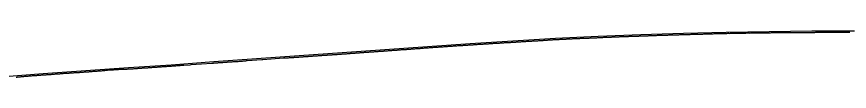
# Model space of a CAD drawing. Extents: x -3793 to 50787, y -1075 to 6138.
# Drawn here: x 25408 to 26383, y -424 to -370 of the extents above; entities that cross this region are included whole.
import ezdxf

# ---------------------------------------------------------------- set-up
doc = ezdxf.new("R2010")
doc.units = 0
doc.layers.add('RD_DDB_Profile_EX', color=7, linetype='Continuous')
doc.layers.add('RD_DDB_Profile_PR', color=7, linetype='Continuous')

msp = doc.modelspace()

# ---------------------------------------------------------------- linework, layer by layer
at = {"layer": 'RD_DDB_Profile_EX'}
for points in [[(26020.895061, -381.44196), (26021.888751, -381.391915), (26022.89029, -381.33867), (26023.892193, -381.289355), (26024.885158, -381.151535), (26025.887061, -381.098165), (26026.893085, -381.047415), (26027.894986, -380.90637), (26028.888317, -380.856465), (26029.89022, -380.80723), (26030.892122, -380.712155), (26031.889943, -380.660505), (26032.891108, -380.56122), (26033.893009, -380.51201), (26034.886717, -380.45781), (26035.888247, -380.40872), (26036.890149, -380.359485), (26037.896166, -380.26287), (26038.889878, -380.212825), (26039.891033, -380.209345), (26040.892933, -380.160115), (26041.886652, -380.155855), (26042.888176, -380.10251), (26043.894189, -380.005975), (26044.887908, -380.001715), (26045.889813, -379.906685), (26046.890957, -379.85736), (26047.884682, -379.81157), (26048.886587, -379.80807), (26049.892213, -379.75744), (26050.894113, -379.70819), (26051.887843, -379.653875), (26052.889747, -379.604605), (26053.891652, -379.50534), (26054.884617, -379.500915), (26055.890236, -379.446025), (26056.892136, -379.355345), (26057.885873, -379.305305), (26058.887778, -379.25604), (26059.889682, -379.256775), (26060.887516, -379.205245), (26061.888648, -379.15158), (26062.89016, -379.15243), (26063.89206, -379.09877), (26064.885808, -379.003105), (26065.887712, -378.958215), (26066.893709, -378.948715), (26067.887456, -378.84868), (26068.888577, -378.849305), (26069.890083, -378.800135), (26070.883838, -378.754515), (26071.885742, -378.70523), (26072.891736, -378.650085), (26073.893638, -378.641915), (26074.887396, -378.59188), (26075.889302, -378.542535), (26076.890007, -378.493255), (26077.883772, -378.49322), (26078.889762, -378.438095), (26079.891665, -378.34321), (26080.88543, -378.293175), (26081.887336, -378.248325), (26082.888435, -378.198935), (26083.882207, -378.1989), (26084.884113, -378.195045), (26085.885206, -378.145635), (26086.887518, -378.09616), (26087.889423, -378.046815), (26088.890504, -377.992795), (26089.884292, -377.992765), (26090.886197, -377.89803), (26091.887688, -377.80776), (26092.88959, -377.803795), (26093.891493, -377.749795), (26094.893395, -377.70045), (26095.886782, -377.70021), (26096.888687, -377.650865), (26097.890591, -377.60152), (26098.887583, -377.55342), (26099.889486, -377.4637), (26100.883743, -377.413525), (26101.884787, -377.41414), (26102.886692, -377.369685), (26103.888596, -377.31553), (26104.890066, -377.27088), (26105.891968, -377.226495), (26106.88581, -377.176465), (26107.886836, -377.172195), (26108.889182, -377.122755), (26109.891086, -377.07347), (26110.892101, -377.0241), (26111.894002, -376.97981), (26112.88786, -376.939765), (26113.885283, -376.89687), (26114.887187, -376.892595), (26115.889092, -376.84846), (26116.890083, -376.79405), (26117.884419, -376.783645), (26118.886325, -376.69462), (26119.887312, -376.6953), (26120.889215, -376.690915)], [(26120.889215, -376.690915), (26121.891117, -376.646845), (26122.892558, -376.597345), (26123.886452, -376.586935), (26124.888356, -376.49809), (26125.889325, -376.49877), (26126.891698, -376.45461), (26127.8936, -376.410665), (26128.89054, -376.402335), (26129.884457, -376.312955), (26130.886841, -376.302895), (26131.887789, -376.29821), (26132.889692, -376.24896), (26133.891594, -376.205105), (26134.88456, -376.204985), (26135.886948, -376.15557), (26136.888853, -376.10634), (26137.889783, -376.05701), (26138.891684, -376.00778), (26139.894077, -376.00836), (26140.887043, -375.95824), (26141.888946, -375.959005), (26142.890848, -375.909775), (26143.887766, -375.86195), (26144.890169, -375.81253), (26145.892072, -375.813295), (26146.885037, -375.763175), (26147.88694, -375.71394), (26148.88935, -375.67016), (26149.890242, -375.62084), (26150.892143, -375.571625), (26151.886124, -375.565925), (26152.887009, -375.522285), (26153.889423, -375.522875), (26154.891326, -375.473655), (26155.892201, -375.468585), (26156.8941, -375.41935), (26157.888615, -375.3249), (26158.885516, -375.32711), (26159.887418, -375.28374), (26160.889321, -375.272815), (26162.159895, -375.267145), (26163.161037, -375.217785), (26164.163715, -375.12423), (26165.047318, -375.1249), (26166.167528, -375.113585), (26167.050489, -375.070165), (26168.163123, -375.019945), (26169.045853, -375.020595), (26170.16693, -374.971125), (26171.168498, -374.915575), (26172.167425, -374.873735), (26173.048102, -374.87438), (26174.163482, -374.82396), (26175.164587, -374.76852), (26176.167277, -374.775125), (26177.168374, -374.769655), (26178.171065, -374.71406), (26179.172154, -374.714655), (26180.051102, -374.67141), (26181.16776, -374.61505), (26182.170454, -374.609395), (26183.044829, -374.611285), (26184.170932, -374.56176), (26185.047976, -374.562345), (26186.174699, -374.550295), (26187.043368, -374.55021), (26188.170314, -374.500655), (26189.046511, -374.45749), (26190.174075, -374.407945), (26191.04965, -374.36483), (26192.05095, -374.315215), (26193.17122, -374.265005), (26194.170639, -374.27315), (26195.171678, -374.21734), (26196.174388, -374.217815), (26197.175419, -374.174805), (26198.048557, -374.13184), (26199.171045, -374.09945), (26200.173757, -374.049885), (26201.174781, -374.043935), (26202.177494, -374.020265), (26203.049525, -374.02084), (26204.181223, -373.99526), (26205.044939, -373.95169), (26206.176855, -373.895585), (26207.04806, -373.939555), (26208.17577, -373.914265), (26209.04751, -373.82784), (26210.048794, -373.79562), (26211.046959, -373.794495), (26212.048246, -373.751315), (26213.042974, -373.74465), (26214.177824, -373.693935), (26215.178841, -373.644425), (26216.043109, -373.600825), (26217.177762, -373.55654), (26218.172366, -373.54991), (26219.044993, -373.55043), (26220.049725, -373.499785), (26221.17302, -373.456305)], [(26221.17302, -373.456305), (26222.045678, -373.456845), (26223.179558, -373.443365), (26224.173673, -373.349805), (26225.046363, -373.35033), (26226.173302, -373.392815), (26227.174327, -373.33687), (26228.047048, -373.29382), (26229.173957, -373.24919), (26230.17618, -373.25624), (26231.048878, -373.25678), (26232.175808, -373.26851), (26233.176834, -373.16263), (26234.170949, -373.199735), (26235.176463, -373.19275), (26236.178687, -373.14978), (26237.172802, -373.15622), (26238.177118, -373.099125), (26239.179341, -373.04973), (26240.173455, -372.99328), (26241.0462, -372.99379), (26242.173081, -373.012005), (26243.174109, -372.968995), (26244.046885, -372.969575), (26245.173736, -372.949105), (26246.175962, -372.930385), (26247.178189, -372.92447), (26248.171104, -372.874385), (26249.17333, -372.874915), (26250.175557, -372.875445), (26251.177783, -372.862935), (26252.171912, -372.76945), (26253.172924, -372.769885), (26254.175151, -372.763835), (26255.177377, -372.714325), (26256.179106, -372.71496), (26257.17325, -372.714955), (26258.174246, -372.71537), (26259.176471, -372.76586), (26260.181972, -372.76541), (26261.184195, -372.652625), (26262.178346, -372.602625), (26263.180573, -372.59642), (26264.181558, -372.596785), (26265.183781, -372.590525), (26266.178446, -372.620345), (26267.179426, -372.58405), (26268.181652, -372.53444), (26269.183877, -372.49157), (26270.184843, -372.49192), (26271.179526, -372.491795), (26272.181753, -372.528665), (26273.182715, -372.485765), (26274.184938, -372.47254), (26275.050365, -372.472845), (26276.180592, -372.46591), (26277.182816, -372.47308), (26278.18504, -372.423435), (26279.049474, -372.38061), (26280.180699, -372.373625), (26281.182925, -372.417085), (26282.18515, -372.36742), (26283.186087, -372.367695), (26284.049198, -372.324925), (26285.18304, -372.2818), (26286.183973, -372.29602), (26287.186196, -372.289455), (26288.188948, -372.289725), (26289.189869, -372.254055), (26290.184088, -372.23305), (26291.186313, -372.18342), (26292.047447, -372.18374), (26293.189983, -372.183985), (26294.184211, -372.18399), (26295.044749, -372.141375), (26296.190591, -372.126915), (26297.18535, -372.08385), (26298.186262, -372.09122), (26299.188485, -372.04869), (26300.182718, -372.005775), (26301.046663, -372.048265), (26302.189626, -372.05561), (26303.183858, -372.055615), (26304.043966, -372.05598), (26305.190232, -372.005585), (26306.184997, -372.04839), (26307.185905, -372.055815), (26308.188128, -372.063345), (26309.182365, -372.07045), (26310.045878, -372.11288), (26311.189268, -372.06318), (26312.191491, -372.063625), (26313.184407, -372.020665), (26314.043757, -372.021065), (26315.192632, -372.020565), (26316.185548, -372.027595), (26317.18777, -372.028085), (26318.189993, -371.98571), (26319.041117, -371.985645), (26320.188911, -371.99944), (26321.191134, -371.96412)], [(26321.191134, -371.96412), (26322.185378, -371.97126), (26323.186273, -371.964495), (26324.044804, -371.96488), (26325.185979, -371.928365), (26326.044859, -371.928785), (26327.189636, -371.90045), (26328.191859, -371.900855), (26329.186112, -371.90086), (26330.190236, -371.85759), (26331.192457, -371.90802), (26332.187251, -371.90071), (26333.188138, -371.858245), (26334.045851, -371.85861), (26335.18785, -371.850685), (26336.190075, -371.8939), (26337.190957, -371.894225), (26338.185215, -371.83702), (26339.042555, -371.837335), (26340.192098, -371.836875), (26341.186355, -371.83688), (26342.18858, -371.83725), (26343.190805, -371.802105), (26344.04751, -371.802455), (26345.189175, -371.80168), (26346.191945, -371.75919), (26347.19282, -371.8168), (26348.187085, -371.816805), (26349.18931, -371.75998), (26350.194762, -371.74509), (26351.187678, -371.70228), (26352.19045, -371.70256), (26353.192675, -371.71025), (26354.040991, -371.75291), (26355.191042, -371.75254), (26356.193265, -371.767515), (26357.187537, -371.7748), (26358.188404, -371.76789), (26359.043977, -371.768275), (26360.19663, -371.767795), (26361.189545, -371.710435), (26362.191769, -371.71086), (26363.193992, -371.66862), (26364.188272, -371.66863), (26365.192357, -371.725465), (26366.194579, -371.76127), (26367.188859, -371.703945), (26368.191085, -371.769055), (26369.192754, -371.71965), (26370.190258, -371.71147), (26371.192484, -371.74718), (26372.194711, -371.74757), (26373.196379, -371.705495), (26374.190672, -371.7055), (26375.196111, -371.732975), (26376.19778, -371.733445), (26377.192075, -371.740865), (26378.194304, -371.691235), (26379.195972, -371.73427), (26380.193478, -371.77619), (26381.194322, -371.761585), (26382.195986, -371.76198), (26383.190291, -371.761985)], [(25820.907104, -394.88346), (25821.900535, -394.780795), (25822.906695, -394.73011), (25823.908365, -394.680625), (25824.901795, -394.630565), (25825.903465, -394.57846), (25826.905366, -394.48169), (25827.902824, -394.430225), (25828.904725, -394.330845), (25829.906393, -394.27873), (25830.899828, -394.22605), (25831.901258, -394.129235), (25832.907654, -394.078505), (25833.901087, -393.97845), (25834.902756, -393.884205), (25835.904657, -393.83219), (25836.89786, -393.77673), (25837.904016, -393.726095), (25838.905682, -393.58185), (25839.89912, -393.526515), (25840.900547, -393.477055), (25841.902687, -393.382915), (25842.900379, -393.328935), (25843.902046, -393.23472), (25844.903947, -393.18802), (25845.90561, -393.04124), (25846.903306, -392.98976), (25847.904971, -392.940315), (25848.906871, -392.84099), (25849.899837, -392.790885), (25850.901978, -392.74417), (25851.908132, -392.646075), (25852.901337, -392.59322), (25853.903238, -392.54391), (25854.904899, -392.44448), (25855.898347, -392.391715), (25856.90402, -392.290935), (25857.90616, -392.146915), (25858.899126, -392.144115), (25859.901269, -392.04743), (25860.90317, -392.000865), (25861.900628, -391.949135), (25862.902529, -391.899865), (25863.904189, -391.80046), (25864.897639, -391.700395), (25865.899054, -391.60108), (25866.905449, -391.5029), (25867.898415, -391.450075), (25868.900559, -391.40344), (25869.90246, -391.30693), (25870.899918, -391.25511), (25871.901819, -391.15588), (25872.903478, -391.059235), (25873.896931, -391.009165), (25874.898343, -390.957155), (25875.904739, -390.900775), (25876.897705, -390.85066), (25877.89985, -390.75404), (25878.901259, -390.70198), (25879.894964, -390.651825), (25880.896867, -390.552555), (25881.902767, -390.407115), (25882.904667, -390.30788), (25883.897878, -390.25514), (25884.899779, -390.205885), (25885.90168, -390.15383), (25886.895147, -390.10376), (25887.900539, -390.05301), (25888.902437, -389.95374), (25889.895903, -389.90367), (25890.897804, -389.760045), (25891.89945, -389.705225), (25892.892924, -389.655155), (25893.899062, -389.55718), (25894.900707, -389.45234), (25895.902607, -389.405915), (25896.896084, -389.31157), (25897.897987, -389.262345), (25898.903864, -389.20874), (25899.897341, -389.15867), (25900.899244, -389.062305), (25901.900368, -388.963125), (25902.893852, -388.95726), (25903.895753, -388.857995), (25904.901886, -388.810095), (25905.895109, -388.754325), (25906.89701, -388.65796), (25907.898911, -388.558695), (25908.892138, -388.45873), (25909.894041, -388.406505), (25910.900168, -388.35573), (25911.902069, -388.30349), (25912.895298, -388.25056), (25913.8972, -388.20124), (25914.899103, -388.057915), (25915.8918, -388.0049), (25916.897926, -387.954145), (25917.899825, -387.901845), (25918.893326, -387.80179), (25919.894958, -387.749545), (25920.896859, -387.700205)], [(25920.896859, -387.700205), (25921.890367, -387.694075), (25922.896486, -387.54642), (25923.898116, -387.447145), (25924.900017, -387.400845), (25925.893528, -387.347735), (25926.895157, -387.345385), (25927.897059, -387.292915), (25928.894785, -387.19161), (25929.89614, -387.139095), (25930.897763, -387.042855), (25931.891282, -386.986615), (25932.893185, -386.93718), (25933.894806, -386.887825), (25934.892539, -386.786605), (25935.894442, -386.734055), (25936.896344, -386.687735), (25937.897964, -386.588375), (25938.891493, -386.535175), (25939.893397, -386.48572), (25940.895015, -386.436345), (25941.888552, -386.3363), (25942.890458, -386.286845), (25943.895988, -386.142605), (25944.8976, -386.093275), (25945.899499, -386.043865), (25946.893043, -385.943815), (25947.894653, -385.84775), (25948.896554, -385.798355), (25949.898454, -385.745665), (25950.892009, -385.698915), (25951.893619, -385.64939), (25952.895521, -385.64333), (25953.897424, -385.547255), (25954.890389, -385.44716), (25955.892292, -385.39775), (25956.894499, -385.29825), (25957.895794, -385.24879), (25958.889368, -385.198745), (25959.891273, -385.149335), (25960.892562, -385.09643), (25961.894773, -384.99691), (25962.888357, -384.903785), (25963.889641, -384.85782), (25964.895723, -384.807155), (25965.897623, -384.71126), (25966.890901, -384.70412), (25967.892804, -384.651235), (25968.894706, -384.512355), (25969.895978, -384.46295), (25970.889891, -384.459275), (25971.891795, -384.366995), (25972.893063, -384.36404), (25973.894963, -384.26469), (25974.896864, -384.16894), (25975.890153, -384.025925), (25976.892056, -384.02301), (25977.893959, -384.02006), (25978.895208, -383.924325), (25979.888827, -383.916965), (25980.891059, -383.82118), (25981.892304, -383.77548), (25982.894205, -383.726165), (25983.887833, -383.629825), (25984.893892, -383.579085), (25985.895465, -383.57221), (25986.897366, -383.526595), (25987.890997, -383.47655), (25988.892232, -383.380915), (25989.894471, -383.331505), (25990.896373, -383.27843), (25991.889339, -383.228325), (25992.891242, -383.175215), (25993.893144, -383.129695), (25994.894706, -383.0302), (25995.888356, -382.930155), (25996.89026, -382.923145), (25997.891474, -382.827595), (25998.893375, -382.77826), (25999.887383, -382.7781), (26000.888592, -382.728705), (26001.890494, -382.62937), (26002.892397, -382.487915), (26003.893592, -382.43855), (26004.88762, -382.388385), (26005.893657, -382.33765), (26006.894853, -382.28829), (26007.896752, -382.23502), (26008.890783, -382.138825), (26009.891976, -382.09345), (26010.893876, -382.03616), (26011.887558, -381.97811), (26012.888743, -381.886735), (26013.891007, -381.837295), (26014.897038, -381.78659), (26015.89036, -381.73667), (26016.892263, -381.68735), (26017.89344, -381.64203), (26018.887131, -381.58793), (26019.889034, -381.534535), (26020.895061, -381.44196)], [(25720.912892, -401.882365), (25721.910586, -401.87841), (25722.912487, -401.78427), (25723.914388, -401.687555), (25724.907354, -401.634805), (25725.913511, -401.58148), (25726.91541, -401.48739), (25727.908849, -401.489975), (25728.910276, -401.39327), (25729.916434, -401.33458), (25730.910109, -401.289725), (25731.911536, -401.19567), (25732.913436, -401.088355), (25733.911132, -400.98955), (25734.913033, -400.937575), (25735.914456, -400.935515), (25736.907899, -400.885455), (25737.9098, -400.79147), (25738.915954, -400.74607), (25739.90892, -400.68796), (25740.910819, -400.58593), (25741.912962, -400.533785), (25742.910656, -400.440415), (25743.91208, -400.388375), (25744.905524, -400.330285), (25745.907427, -400.275485), (25746.913101, -400.17484), (25747.906544, -400.12479), (25748.908445, -400.02804), (25749.910346, -399.975905), (25750.907565, -399.877315), (25751.909705, -399.827825), (25752.911606, -399.775695), (25753.904572, -399.67831), (25754.910725, -399.583035), (25755.912866, -399.52549), (25756.905832, -399.428095), (25757.911985, -399.330135), (25758.905428, -399.27207), (25759.907092, -399.22251), (25760.913246, -399.17192), (25761.906688, -399.06655), (25762.908111, -399.017015), (25763.914507, -398.91641), (25764.907947, -398.866365), (25765.909372, -398.81683), (25766.902815, -398.76411), (25767.909207, -398.66353), (25768.910633, -398.566645), (25769.904075, -398.563935), (25770.910229, -398.46341), (25771.911655, -398.36386), (25772.905334, -398.3611), (25773.911489, -398.26323), (25774.904455, -398.11842), (25775.906356, -398.11629), (25776.91275, -398.06043), (25777.905715, -397.96298), (25778.907616, -397.86346), (25779.913774, -397.812935), (25780.906975, -397.762805), (25781.908876, -397.710645), (25782.901842, -397.70794), (25783.908001, -397.61007), (25784.910137, -397.513105), (25785.903102, -397.46303), (25786.909262, -397.362505), (25787.911161, -397.31298), (25788.904362, -397.21547), (25789.910523, -397.120115), (25790.903952, -397.07266), (25791.905388, -397.02057), (25792.91155, -396.97257), (25793.905212, -396.87504), (25794.906649, -396.772975), (25795.908548, -396.673535), (25796.906239, -396.62489), (25797.907909, -396.57797), (25798.901339, -396.47791), (25799.9075, -396.424675), (25800.908937, -396.28041), (25801.902599, -396.27769), (25802.90876, -396.179595), (25803.901725, -396.132065), (25804.903626, -396.08529), (25805.91002, -396.024245), (25806.902986, -395.92927), (25807.904887, -395.87731), (25808.906788, -395.82791), (25809.904246, -395.67904), (25810.906147, -395.58223), (25811.908048, -395.53028), (25812.901013, -395.43277), (25813.907176, -395.382065), (25814.909308, -395.285215), (25815.902274, -395.23511), (25816.904175, -395.13837), (25817.906075, -395.13381), (25818.903534, -395.029725), (25819.905435, -394.98034), (25820.907104, -394.88346)], [(25552.931951, -413.83037), (25553.929413, -413.73163), (25554.931313, -413.68223), (25555.928774, -413.63081), (25556.930441, -413.5813), (25557.928135, -413.52999), (25558.929805, -413.38308), (25559.931938, -413.383625), (25560.929168, -413.3348), (25561.931299, -413.237955), (25562.928532, -413.181385), (25563.930203, -413.084455), (25564.928121, -413.03047), (25565.929568, -412.98105), (25566.923214, -412.880925), (25567.928934, -412.8277), (25568.93083, -412.730825), (25569.92852, -412.6745), (25570.930643, -412.622515), (25571.927884, -412.52125), (25572.929781, -412.47181), (25573.92319, -412.421755), (25574.929362, -412.323585), (25575.922328, -412.275945), (25576.928505, -412.222855), (25577.921905, -412.125225), (25578.928082, -412.06975), (25579.929548, -411.975125), (25580.923165, -411.92742), (25581.929343, -411.87194), (25582.922309, -411.81706), (25583.92849, -411.71646), (25584.92188, -411.61403), (25585.928062, -411.56345), (25586.921028, -411.468065), (25587.922928, -411.418625), (25588.924827, -411.369185), (25589.922497, -411.27263), (25590.923976, -411.2732), (25591.926088, -411.226115), (25592.919478, -411.080805), (25593.925658, -410.977715), (25594.927135, -410.92595), (25595.920525, -410.87826), (25596.922426, -410.82651), (25597.923897, -410.724685), (25598.874175, -410.580425), (25599.827936, -410.533435), (25600.780957, -410.438885), (25601.726444, -410.34358), (25602.110988, -410.315745), (25603.067658, -410.36275), (25610.683085, -409.79795), (25611.889007, -409.710635), (25635.920612, -407.921985), (25636.91829, -407.868295), (25637.920191, -407.866385), (25638.92165, -407.72679), (25639.915058, -407.58168), (25640.921231, -407.52606), (25641.92313, -407.47172), (25642.916096, -407.46916), (25643.917995, -407.327175), (25644.924391, -407.228905), (25645.917797, -407.17638), (25646.919256, -407.121985), (25647.921156, -407.122555), (25648.918836, -407.071305), (25649.920294, -406.974315), (25650.922192, -406.924905), (25651.915604, -406.824845), (25652.917505, -406.72795), (25653.923229, -406.72226), (25654.91664, -406.622205), (25655.918765, -406.575215), (25656.920666, -406.525805), (25657.917901, -406.474475), (25658.9198, -406.42256), (25659.9217, -406.32313), (25660.915116, -406.225595), (25661.920837, -406.17491), (25662.922734, -406.12298), (25663.91615, -406.072925), (25664.917598, -405.975995), (25665.915285, -405.97221), (25666.91741, -405.870205), (25667.919311, -405.820755), (25668.912276, -405.72067), (25669.914178, -405.62631), (25670.920344, -405.573135), (25671.91376, -405.51552), (25672.91521, -405.40331), (25673.865868, -405.308815), (25674.814085, -405.3078), (25675.76451, -405.16582), (25676.714188, -405.071405), (25677.583465, -405.019855), (25694.655161, -403.74993), (25695.953092, -403.67303), (25719.911464, -401.88443), (25720.912892, -401.882365)], [(25452.941938, -420.71983), (25453.943838, -420.71077), (25454.945152, -420.6581), (25455.938703, -420.56132), (25456.940603, -420.508685), (25457.946704, -420.41455), (25458.93967, -420.314445), (25459.941568, -420.21512), (25460.943465, -420.165795), (25461.937022, -420.02566), (25462.938329, -419.88631), (25463.940528, -419.82696), (25464.942427, -419.827695), (25465.940184, -419.772805), (25466.941489, -419.670125), (25467.943386, -419.574175), (25468.936952, -419.57412), (25469.93825, -419.474775), (25470.940148, -419.37549), (25471.93372, -419.322045), (25472.93981, -419.314565), (25473.941105, -419.171945), (25474.943001, -419.07264), (25475.936881, -419.06908), (25476.938783, -419.016335), (25477.940069, -418.920375), (25478.933649, -418.870325), (25479.939736, -418.81277), (25480.941635, -418.806535), (25481.934601, -418.709875), (25482.936501, -418.660495), (25483.9384, -418.564585), (25484.9403, -418.46522), (25485.937451, -418.41036), (25486.939349, -418.317915), (25487.937118, -418.219935), (25488.939328, -418.21362), (25489.93648, -418.165605), (25490.938379, -418.066265), (25491.936141, -418.011475), (25492.938042, -417.91551), (25493.935198, -417.820755), (25494.937098, -417.771455), (25495.934855, -417.67329), (25496.936158, -417.5773), (25497.933917, -417.51579), (25498.935816, -417.466475), (25499.93357, -417.41501), (25500.934881, -417.362335), (25501.941278, -417.264815), (25502.93483, -417.16476), (25503.94093, -417.11077), (25504.933896, -417.06067), (25505.940001, -416.95996), (25506.933258, -416.86299), (25507.939653, -416.76216), (25508.932619, -416.662055), (25509.939014, -416.564405), (25510.932266, -416.464195), (25511.938376, -416.369745), (25512.931624, -416.27267), (25513.937179, -416.1218), (25514.930983, -416.02475), (25515.936824, -416.02375), (25516.930342, -415.973685), (25517.936187, -415.91348), (25518.929976, -415.86332), (25519.935551, -415.768575), (25520.929333, -415.66841), (25521.935186, -415.614425), (25522.936544, -415.60602), (25523.934547, -415.604455), (25524.93618, -415.508), (25525.933908, -415.453525), (25526.935544, -415.35704), (25527.933533, -415.25836), (25528.934908, -415.15903), (25529.932892, -415.107375), (25530.934534, -415.01379), (25531.931737, -415.006345), (25532.933895, -415.045405), (25533.931357, -414.946735), (25534.933256, -414.941665), (25535.930718, -414.89019), (25536.932617, -414.885135), (25537.930079, -414.830965), (25538.93173, -414.828615), (25539.937876, -414.77802), (25540.931093, -414.68065), (25541.937491, -414.67721), (25542.930457, -414.588145), (25543.932604, -414.49423), (25544.930066, -414.434495), (25545.931965, -414.335095), (25546.929427, -414.23907), (25547.931085, -414.19231), (25548.928788, -414.13285), (25549.930449, -413.991405), (25550.93259, -413.986575), (25551.929813, -413.88252), (25552.931951, -413.83037)], [(25406.962396, -424.332185), (25407.964233, -424.276485), (25408.970311, -424.222855), (25409.963236, -424.125815), (25410.965636, -424.079285), (25411.967472, -423.97969), (25412.960397, -423.835735), (25413.962799, -423.736205), (25414.968311, -423.679395), (25415.9618, -423.53546), (25416.963636, -423.438955), (25417.966037, -423.34561), (25418.967869, -423.202285), (25419.964475, -423.0978), (25420.966874, -423.09219), (25421.968705, -422.99574), (25422.962201, -422.84569), (25423.964032, -422.796165), (25424.965859, -422.749755), (25425.963037, -422.64842), (25426.964868, -422.598905), (25427.967269, -422.54944), (25428.960194, -422.49624), (25429.962597, -422.443635), (25430.968104, -422.39289), (25431.96103, -422.2928), (25432.963431, -422.28708), (25433.92472, -422.193855), (25434.926626, -422.09758), (25435.940548, -422.00383), (25436.946664, -421.90315), (25437.948843, -421.853695), (25438.94237, -421.8005), (25439.943707, -421.75423), (25440.945605, -421.658045), (25441.939138, -421.554815), (25442.941039, -421.458645), (25443.94658, -421.40472), (25444.948476, -421.405355), (25445.942013, -421.355305), (25446.943339, -421.2591), (25447.945235, -421.1533), (25448.938778, -421.056475), (25449.940677, -421.010355), (25450.946497, -420.95307), (25451.940039, -420.85624), (25452.941938, -420.71983)]]:
    msp.add_lwpolyline(points, dxfattribs=at)
at = {"layer": 'RD_DDB_Profile_PR'}
msp.add_lwpolyline([(25388.47, -424.137), (25438.47, -420.226), (25488.47, -416.6165), (25538.47, -413.2295), (25588.47, -409.7915), (25638.47, -406.19), (25688.47, -402.61), (25738.47, -399.1665), (25788.47, -395.6585), (25838.47, -392.045), (25888.47, -388.397), (25938.47, -384.958), (25988.47, -381.8215), (26038.47, -378.634), (26088.47, -376.4155), (26138.47, -374.4285), (26188.47, -372.886), (26238.47, -371.485), (26288.47, -370.68), (26338.47, -370.237), (26388.47, -370.1945)], dxfattribs=at)

doc.saveas('drawing.dxf')
